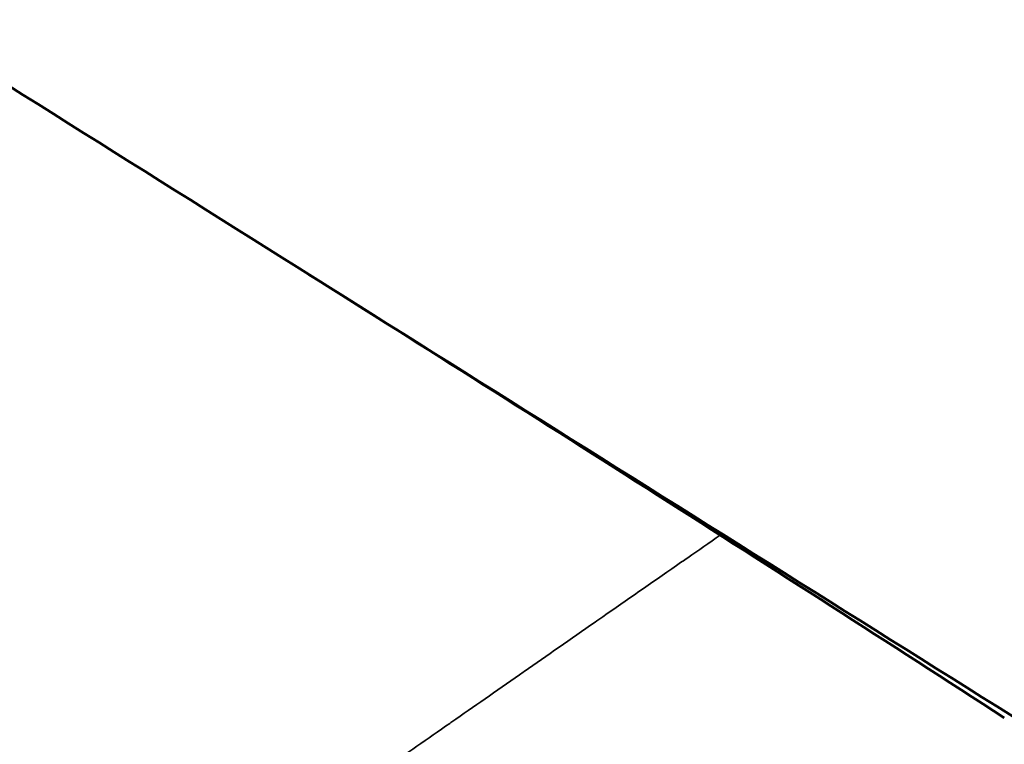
# Model space of a CAD drawing. Header units: millimetres. Extents: x 0 to 6049, y -120 to 1682.
# Tile 718 of 794: x 2029.52 to 2037.47, y 927.49 to 933.34. Entities that reach past the tile are written whole.
import ezdxf

# ---------------------------------------------------------------- set-up
doc = ezdxf.new("R2010")
doc.units = ezdxf.units.MM
doc.header["$LTSCALE"] = 2
doc.layers.add('Sichtbar (ISO)', color=7, linetype='Continuous', lineweight=50)
doc.layers.add('Sichtbar schmal (ISO)', color=7, linetype='Continuous', lineweight=35)

msp = doc.modelspace()

# ---------------------------------------------------------------- linework, layer by layer
at = {"layer": 'Sichtbar (ISO)'}
msp.add_ellipse((2038.1178, 936.3945), major_axis=(-1.7, 2.9445), ratio=0.57735, dxfattribs=at)
msp.add_open_spline([(2043.0717, 924.2463), (2040.4493, 925.8905), (2037.8272, 927.5354), (2032.5823, 930.8279), (2029.9599, 932.4751), (2027.3387, 934.1271)], degree=3, knots=[-2.227614, -2.227614, -2.227614, -2.227614, -1.114015, -1.114015, -0.000257, -0.000257, -0.000257, -0.000257], dxfattribs=at)
msp.add_open_spline([(2037.4745, 927.703), (2035.6136, 928.9068), (2033.7427, 930.0994), (2031.862, 931.2806)], degree=3, dxfattribs=at)
at = {"layer": 'Sichtbar schmal (ISO)'}
msp.add_open_spline([(2035.1812, 929.1776), (2035.0923, 929.1159), (2035.0047, 929.0551), (2034.9183, 928.9951), (2034.8879, 928.9739), (2034.8577, 928.9529), (2034.8276, 928.932), (2034.6225, 928.7895), (2034.4243, 928.6517), (2034.2328, 928.5184), (2034.2119, 928.5039), (2034.191, 928.4894), (2034.1703, 928.475), (2033.973, 928.3376), (2033.7827, 928.2051), (2033.5991, 928.0772), (2033.5865, 928.0684), (2033.5739, 928.0596), (2033.5613, 928.0508), (2033.372, 927.9189), (2033.1897, 927.7918), (2033.0141, 927.6692), (2033.0086, 927.6654), (2033.0031, 927.6615), (2032.9976, 927.6577), (2032.817, 927.5316), (2032.6434, 927.4104), (2032.4764, 927.2937), (2032.3093, 927.177), (2032.1489, 927.0648), (2031.9946, 926.9569), (2031.9888, 926.9528), (2031.983, 926.9488), (2031.9772, 926.9447), (2031.8292, 926.8411), (2031.6868, 926.7414), (2031.5496, 926.6454), (2031.5394, 926.6382), (2031.5292, 926.6311), (2031.5191, 926.624), (2031.3875, 926.5318), (2031.2608, 926.443), (2031.1385, 926.3573), (2031.1246, 926.3475), (2031.1107, 926.3378), (2031.0969, 926.3281), (2030.9801, 926.2462), (2030.8673, 926.1671), (2030.7585, 926.0907), (2030.7415, 926.0788), (2030.7246, 926.067), (2030.7079, 926.0552), (2030.6044, 925.9826), (2030.5045, 925.9125), (2030.4082, 925.8448), (2030.3887, 925.8311), (2030.3695, 925.8176), (2030.3503, 925.8041), (2030.2591, 925.7401), (2030.1712, 925.6783), (2030.0865, 925.6188), (2030.0652, 925.6038), (2030.0441, 925.589), (2030.0232, 925.5743), (2029.9435, 925.5182), (2029.8667, 925.4642), (2029.7925, 925.412), (2029.7699, 925.3961), (2029.7475, 925.3804), (2029.7254, 925.3648), (2029.656, 925.316), (2029.5891, 925.2689), (2029.5247, 925.2235)], degree=3, knots=[0.5367271, 0.5367271, 0.5367271, 0.5367271, 0.5506538, 0.5506538, 0.5506538, 0.5555556, 0.5555556, 0.5555556, 0.5889499, 0.5889499, 0.5889499, 0.5925926, 0.5925926, 0.5925926, 0.6272458, 0.6272458, 0.6272458, 0.6296296, 0.6296296, 0.6296296, 0.6655421, 0.6655421, 0.6655421, 0.6666667, 0.6666667, 0.6666667, 0.7037037, 0.7037037, 0.7037037, 0.7407407, 0.7407407, 0.7407407, 0.7421345, 0.7421345, 0.7421345, 0.7777778, 0.7777778, 0.7777778, 0.7804304, 0.7804304, 0.7804304, 0.8148148, 0.8148148, 0.8148148, 0.8187227, 0.8187227, 0.8187227, 0.8518519, 0.8518519, 0.8518519, 0.8570204, 0.8570204, 0.8570204, 0.8888889, 0.8888889, 0.8888889, 0.8953169, 0.8953169, 0.8953169, 0.9259259, 0.9259259, 0.9259259, 0.9336188, 0.9336188, 0.9336188, 0.962963, 0.962963, 0.962963, 0.9719089, 0.9719089, 0.9719089, 1, 1, 1, 1], dxfattribs=at)

doc.saveas('drawing.dxf')
